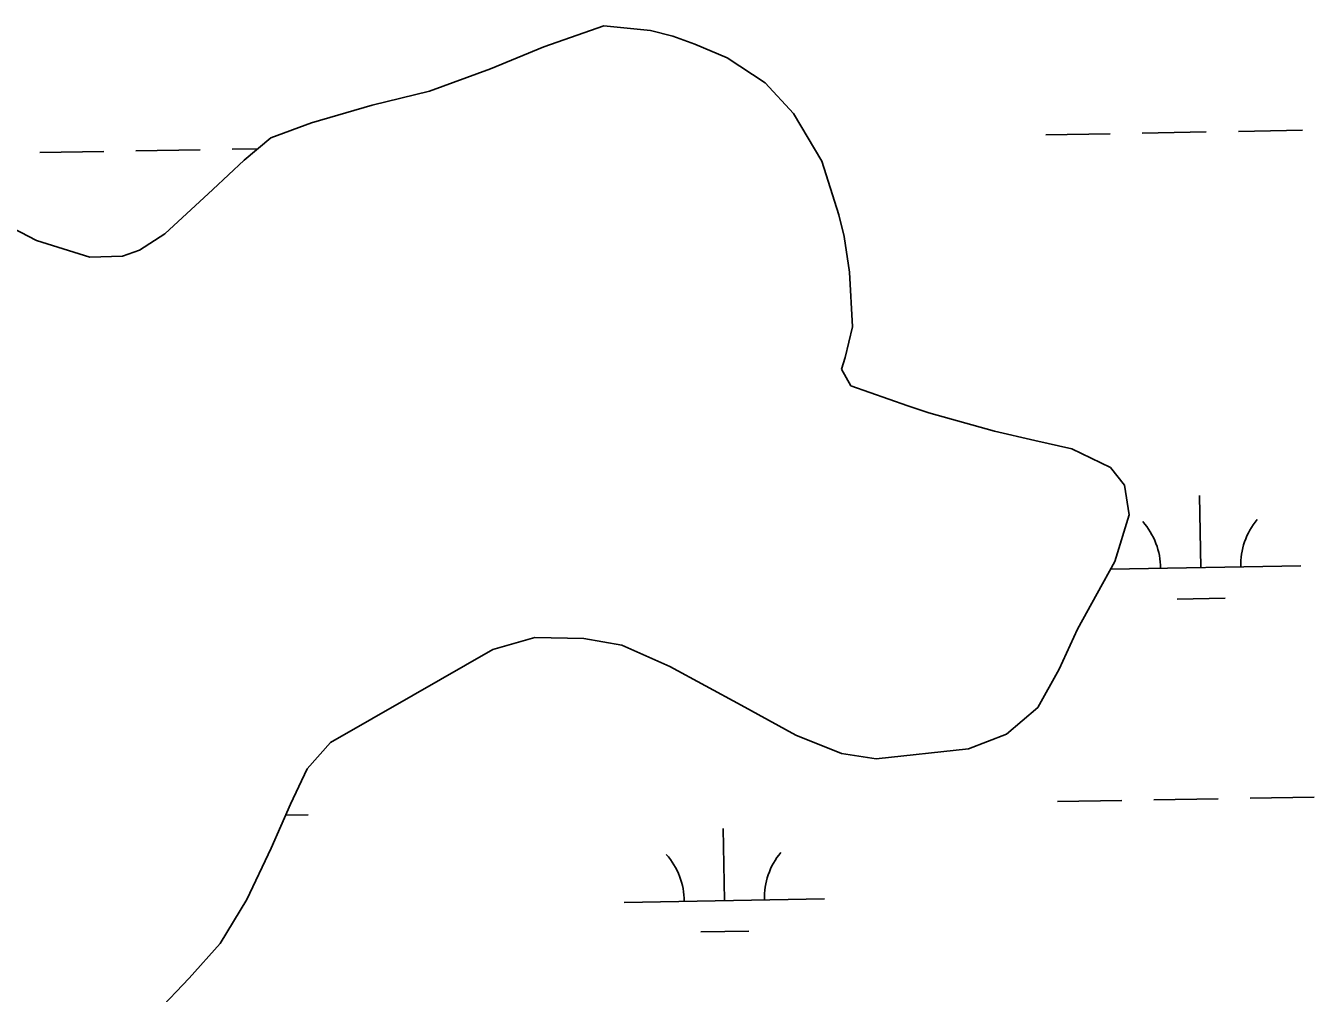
# Model space of a CAD drawing. Extents: x 3903937 to 3942190, y 260677 to 286651.
# Drawn here: x 3911585 to 3912228, y 270743 to 271225 of the extents above; entities that cross this region are included whole.
import ezdxf

# ---------------------------------------------------------------- set-up
doc = ezdxf.new("R2010")
doc.units = 0
doc.layers.add('V-WETL-SWMP', color=7, linetype='Continuous')

msp = doc.modelspace()

# ---------------------------------------------------------------- linework, layer by layer
at = {"layer": 'V-WETL-SWMP'}
for p, q in [((3911873.24, 271225.39), (3911843.44, 271214.92)), ((3911896.6, 271223.1), (3911873.24, 271225.39)), ((3911907.78, 271220.25), (3911896.6, 271223.1)), ((3911843.44, 271214.92), (3911816.83, 271203.85)), ((3911918.75, 271216.21), (3911907.78, 271220.25)), ((3911934.9, 271209.35), (3911918.75, 271216.21)), ((3911953.82, 271196.89), (3911934.9, 271209.35)), ((3911816.83, 271203.85), (3911786.42, 271192.79)), ((3911967.94, 271181.65), (3911953.82, 271196.89)), ((3911786.42, 271192.79), (3911757.83, 271185.71)), ((3911757.83, 271185.71), (3911727.43, 271177.05)), ((3911727.43, 271177.05), (3911707.23, 271169.54)), ((3911982.02, 271157.83), (3911967.94, 271181.65)), ((3911707.23, 271169.54), (3911694, 271158.41)), ((3912093.8, 271170.99), (3912125.8, 271171.55)), ((3912141.79, 271171.83), (3912173.79, 271172.4)), ((3912189.79, 271172.68), (3912221.78, 271173.24)), ((3911639.96, 271163), (3911671.96, 271163.56)), ((3911687.96, 271163.85), (3911700.72, 271164.07)), ((3911591.97, 271162.16), (3911623.97, 271162.72)), ((3911694, 271158.41), (3911678.36, 271143.7)), ((3911990.5, 271131.03), (3911982.02, 271157.83)), ((3911590.37, 271118.29), (3911537.95, 271145.27)), ((3911678.36, 271143.7), (3911654.3, 271121.62)), ((3911993.25, 271120.23), (3911990.5, 271131.03)), ((3911616.9, 271109.99), (3911590.37, 271118.29)), ((3911654.3, 271121.62), (3911641.68, 271113.49)), ((3911995.78, 271102.44), (3911993.25, 271120.23)), ((3911641.68, 271113.49), (3911633.28, 271110.52)), ((3911633.28, 271110.52), (3911616.9, 271109.99)), ((3911997.27, 271075.27), (3911995.78, 271102.44)), ((3911993.61, 271059.9), (3911997.27, 271075.27)), ((3911991.79, 271054.12), (3911993.61, 271059.9)), ((3911996.54, 271045.71), (3911991.79, 271054.12)), ((3912024.87, 271035.81), (3911996.54, 271045.71)), ((3912035.44, 271032.37), (3912024.87, 271035.81)), ((3912068.16, 271023.24), (3912035.44, 271032.37)), ((3912088.31, 271018.57), (3912068.16, 271023.24)), ((3912106.67, 271014.3), (3912088.31, 271018.57)), ((3912126.01, 271005.03), (3912106.67, 271014.3)), ((3912132.96, 270996.21), (3912126.01, 271005.03)), ((3912135.3, 270981.42), (3912132.96, 270996.21)), ((3912171.02, 270955.07), (3912170.39, 270991.07)), ((3912128.21, 270958.08), (3912135.3, 270981.42)), ((3912119.36, 270942.14), (3912128.21, 270958.08)), ((3912126.1, 270954.28), (3912221.01, 270955.95)), ((3912109.5, 270924.4), (3912119.36, 270942.14)), ((3912159.29, 270939.43), (3912183.29, 270939.85)), ((3911818.03, 270914.22), (3911838.83, 270920.32)), ((3911838.83, 270920.32), (3911863.4, 270919.82)), ((3911863.4, 270919.82), (3911882.36, 270916.35)), ((3912100.43, 270904.46), (3912109.5, 270924.4)), ((3911778.19, 270891.41), (3911818.03, 270914.22)), ((3911882.36, 270916.35), (3911906.28, 270905.86)), ((3911906.28, 270905.86), (3911941.76, 270886.54)), ((3912089.76, 270885.33), (3912100.43, 270904.46)), ((3911736.95, 270867.81), (3911778.19, 270891.41)), ((3911941.76, 270886.54), (3911969.06, 270871.45)), ((3912074.13, 270872.01), (3912089.76, 270885.33)), ((3911725.31, 270854.67), (3911736.95, 270867.81)), ((3911969.06, 270871.45), (3911991.79, 270862.37)), ((3912055.12, 270864.7), (3912074.13, 270872.01)), ((3911991.79, 270862.37), (3912009.16, 270859.7)), ((3912009.16, 270859.7), (3912055.12, 270864.7)), ((3911717.04, 270837.13), (3911725.31, 270854.67)), ((3911707.37, 270815.2), (3911717.04, 270837.13)), ((3912099.66, 270838.37), (3912131.65, 270838.93)), ((3912147.65, 270839.21), (3912179.64, 270839.77)), ((3912195.64, 270840.05), (3912227.64, 270840.62)), ((3911714.6, 270831.59), (3911725.81, 270831.78)), ((3911933.43, 270789), (3911932.8, 270825)), ((3911695.28, 270789.48), (3911707.37, 270815.2)), ((3911682, 270767.57), (3911695.28, 270789.48)), ((3911883.44, 270788.12), (3911983.43, 270789.88)), ((3911921.71, 270773.36), (3911945.7, 270773.78)), ((3911666.55, 270750.25), (3911682, 270767.57)), ((3911650.3, 270733.34), (3911666.55, 270750.25))]:
    msp.add_line(p, q, dxfattribs=at)
for centre, start, end in [((3912115.78, 270954.57), 0.23658, 41.78024), ((3912226.25, 270956.52), 140.23658, 181.78024), ((3911878.19, 270788.5), 0.23658, 41.78024), ((3911988.66, 270790.45), 140.23658, 181.78024)]:
    msp.add_arc(centre, 35.25, start, end, dxfattribs=at)

doc.saveas('drawing.dxf')
